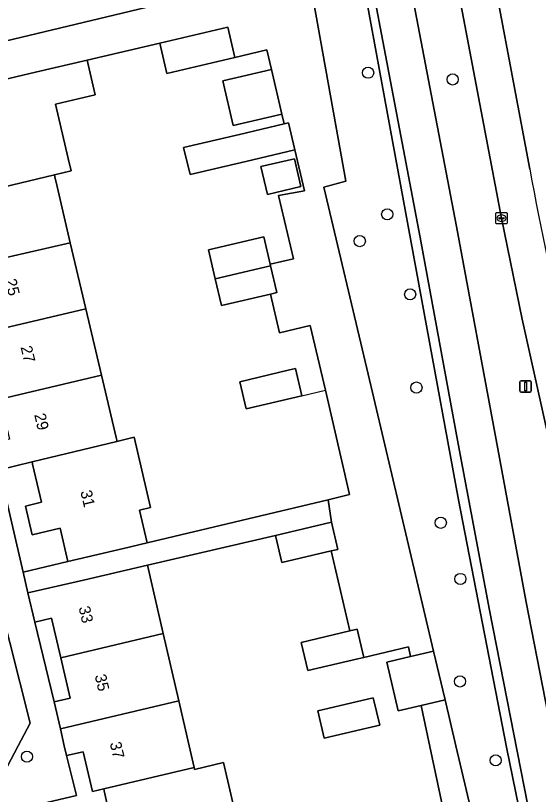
# Model space of a CAD drawing. Extents: x 158472 to 159562, y 388525 to 389606.
# Drawn here: x 159469.3 to 159515, y 388745.7 to 388813.8 of the extents above; entities that cross this region are included whole.
import ezdxf

# ---------------------------------------------------------------- set-up
doc = ezdxf.new("R2010")
doc.units = 0
for name, color, linetype in [('IMGEO_Berm_groen', 7, 'Continuous'), ('IMGEO_Boom', 7, 'Continuous'), ('IMGEO_Erf', 7, 'Continuous'), ('IMGEO_Fietspad_gesloten', 7, 'Continuous'), ('IMGEO_Groenvoorziening', 7, 'Continuous'), ('IMGEO_Kolk', 7, 'Continuous'), ('IMGEO_Lichtmast', 7, 'Continuous'), ('IMGEO_Muur', 7, 'Continuous'), ('IMGEO_OVBaan_gesloten', 7, 'Continuous'), ('IMGEO_Pand', 7, 'Continuous'), ('IMGEO_Pand_nummerreeks', 7, 'Continuous'), ('IMGEO_Parkeervlak_open', 7, 'Continuous'), ('IMGEO_Rijbaan_lokaal_open', 7, 'Continuous'), ('IMGEO_Rijbaan_regionaal_gesloten', 7, 'Continuous'), ('IMGEO_Voetpad_open', 7, 'Continuous')]:
    doc.layers.add(name, color=color, linetype=linetype)

msp = doc.modelspace()

# ---------------------------------------------------------------- linework, layer by layer
at = {"layer": 'IMGEO_Berm_groen'}
for points in [[(159467.478, 389023.699), (159470.301, 389005.994), (159471.774, 388996.499), (159472.31, 388993.304), (159475.549, 388973.246), (159478.766, 388953.719), (159482.143, 388933.991), (159485.67, 388913.95), (159489.184, 388894.688), (159492.913, 388874.66), (159496.396, 388855.827), (159500.006, 388836.494), (159503.973, 388815.676), (159507.842, 388795.4), (159511.323, 388776.734), (159513.941, 388762.547), (159517.26, 388745.524), (159519.974, 388732.862), (159523.276, 388718.281), (159528.357, 388697.84), (159528.818, 388695.732), (159529.803, 388691.488)], [(159517.25, 388771.049), (159515.648, 388778.113), (159513.605, 388787.293), (159511.785, 388796.128), (159507.786, 388817.176), (159503.98, 388837.245), (159500.395, 388856.346), (159496.797, 388875.452), (159493.041, 388895.542)], [(159485.083, 388893.722), (159492.403, 388854.591), (159499.011, 388820.492), (159508.014, 388771.508), (159512.222, 388749.874), (159514.889, 388736.915)], [(159514.099, 388744.784), (159510.743, 388761.843), (159508.003, 388776.398), (159504.686, 388794.446), (159500.624, 388815.778), (159496.891, 388835.426), (159493.117, 388855.5), (159489.641, 388873.942)]]:
    msp.add_lwpolyline(points, dxfattribs=at)
at = {"layer": 'IMGEO_Boom'}
for centre in [(159500.117, 388808.849), (159507.515, 388808.258), (159501.79, 388796.468), (159499.392, 388794.126), (159503.797, 388789.471), (159504.349, 388781.317), (159506.478, 388769.492), (159508.192, 388764.584), (159508.154, 388755.621), (159470.275, 388749.045), (159511.279, 388748.719)]:
    msp.add_circle(centre, 0.489, dxfattribs=at)
at = {"layer": 'IMGEO_Erf'}
for points in [[(159459.576, 388809.497), (159482.017, 388814.871)], [(159506.842, 388743.754), (159504.904, 388752.815), (159504.754, 388753.518), (159502.754, 388753.045), (159501.745, 388757.311), (159503.836, 388757.806), (159503.658, 388758.64), (159499.74, 388757.724), (159499.231, 388757.605), (159494.845, 388756.58), (159494.27, 388759.026), (159498.531, 388760.034), (159496.886, 388767.031), (159492.578, 388766.021), (159492.022, 388768.39), (159480.817, 388765.781), (159482.199, 388759.804), (159483.561, 388753.917), (159484.467, 388750), (159484.904, 388748.11), (159484.944, 388747.935), (159487.48, 388748.522), (159489.487, 388739.841)]]:
    msp.add_lwpolyline(points, dxfattribs=at)
for points in [[(159486.749, 388790.827), (159486.156, 388793.353), (159491, 388794.484), (159491.562, 388792.095), (159493.596, 388792.573), (159492.295, 388798.107), (159494.561, 388798.523), (159493.721, 388802.093), (159489.425, 388801.083), (159484.541, 388799.935), (159483.983, 388802.31), (159488.867, 388803.456), (159492.784, 388804.375), (159492.586, 388805.22), (159488.327, 388804.221), (159487.409, 388808.133), (159491.668, 388809.132), (159491.265, 388810.849), (159488.461, 388810.191), (159482.503, 388808.793), (159481.886, 388811.422), (159475.535, 388809.958), (159476.249, 388806.921), (159472.765, 388806.102), (159473.884, 388801.341), (159474.139, 388800.256), (159472.676, 388799.906), (159472.718, 388799.729), (159472.827, 388799.265), (159474.068, 388793.984), (159475.43, 388788.194), (159476.791, 388782.4), (159478.073, 388776.946), (159478.126, 388776.723), (159478.152, 388776.614), (159479.647, 388776.977), (159481.094, 388770.823), (159480.117, 388770.594), (159480.789, 388767.735), (159496.619, 388771.503), (159498.496, 388771.961), (159496.397, 388781.103), (159495.065, 388786.735), (159492.37, 388786.097), (159491.573, 388789.488), (159487.3, 388788.483)], [(159490.732, 388800.639), (159493.674, 388801.33), (159494.247, 388798.895), (159491.305, 388798.204)], [(159493.769, 388782.975), (159494.327, 388780.602), (159489.443, 388779.454), (159488.885, 388781.829), (159493.138, 388782.827)], [(159473.173, 388769.019), (159470.741, 388768.447), (159470.15, 388770.959), (159471.55, 388771.288), (159470.908, 388774.021), (159470.768, 388774.616), (159470.723, 388774.81), (159467.842, 388774.11), (159469.934, 388765.186), (159473.858, 388766.106)], [(159472.652, 388753.85), (159474.044, 388754.171), (159473.233, 388757.677), (159472.432, 388761.143), (159470.954, 388760.801)], [(159496.28, 388750.657), (159495.718, 388753.047), (159500.064, 388754.065), (159500.572, 388754.184), (159501.133, 388751.797), (159500, 388751.531)], [(159477.948, 388731.007), (159477.14, 388734.502), (159475.666, 388734.161), (159475.126, 388736.498), (159474.587, 388738.829), (159476.044, 388739.166), (159475.207, 388742.785), (159477.655, 388743.351), (159477.149, 388745.539), (159477.032, 388746.044), (159476.99, 388746.224), (159476.003, 388745.989), (159475.198, 388749.47), (159473.743, 388749.134), (159474.607, 388745.654), (159467.533, 388743.992), (159472.456, 388723.428), (159477.961, 388724.676), (159477.384, 388727.172), (159478.761, 388727.491)]]:
    msp.add_lwpolyline(points, close=True, dxfattribs=at)
at = {"layer": 'IMGEO_Fietspad_gesloten'}
for points in [[(159517.26, 388745.524), (159513.941, 388762.547), (159511.323, 388776.734), (159507.842, 388795.4), (159503.973, 388815.676), (159500.006, 388836.494), (159496.396, 388855.827), (159492.913, 388874.66)], [(159489.641, 388873.942), (159493.117, 388855.5), (159496.891, 388835.426), (159500.624, 388815.778), (159504.686, 388794.446), (159508.003, 388776.398), (159510.743, 388761.843), (159514.099, 388744.784)]]:
    msp.add_lwpolyline(points, dxfattribs=at)
at = {"layer": 'IMGEO_Groenvoorziening'}
for points in [[(159514.889, 388736.915), (159512.222, 388749.874), (159508.014, 388771.508), (159499.011, 388820.492), (159492.403, 388854.591), (159485.083, 388893.722)], [(159484.515, 388872.067), (159485.605, 388867.694), (159486.659, 388863.469), (159486.343, 388863.395), (159486.372, 388863.271), (159487.765, 388857.311), (159498.163, 388799.355), (159496.245, 388798.852), (159500, 388782.976), (159505.841, 388758.28), (159506.82, 388754.141), (159506.85, 388754.013), (159507.799, 388750), (159514.503, 388721.655)]]:
    msp.add_lwpolyline(points, dxfattribs=at)
at = {"layer": 'IMGEO_Kolk'}
for p, q in [((159511.359, 388796.628), (159512.211, 388796.628)), ((159511.284, 388795.702), (159511.284, 388796.554)), ((159511.543, 388796.122), (159511.543, 388796.134)), ((159511.981, 388796.085), (159511.583, 388796.085)), ((159511.586, 388796.171), (159511.984, 388796.171)), ((159511.772, 388796.408), (159511.797, 388796.408)), ((159512.027, 388796.134), (159512.027, 388796.122)), ((159512.285, 388796.554), (159512.285, 388795.702)), ((159512.211, 388795.628), (159511.359, 388795.628)), ((159511.795, 388795.848), (159511.77, 388795.848))]:
    msp.add_line(p, q, dxfattribs=at)
for points in [[(159511.359, 388796.628), (159512.211, 388796.628)], [(159511.284, 388795.702), (159511.284, 388796.554)], [(159512.285, 388796.554), (159512.285, 388795.702)], [(159512.211, 388795.628), (159511.359, 388795.628)]]:
    msp.add_lwpolyline(points, dxfattribs=at)
for centre, radius, start, end in [((159511.361, 388796.552), 0.0765, 91.55205, 178.44795), ((159511.361, 388796.552), 0.0765, 91.55205, 178.44795), ((159512.209, 388796.552), 0.0765, 1.55205, 88.44795), ((159512.209, 388796.552), 0.0765, 1.55205, 88.44795), ((159511.583, 388796.131), 0.0403, 85.87752, 175.75265), ((159511.58, 388796.121), 0.0366, 178.93798, 274.71019), ((159511.984, 388796.128), 0.043, 264.86636, 352.45326), ((159511.988, 388796.133), 0.0386, 1.73085, 96.63898), ((159511.361, 388795.704), 0.0765, 181.55205, 268.44795), ((159511.361, 388795.704), 0.0765, 181.55205, 268.44795), ((159512.209, 388795.704), 0.0765, 271.55205, 358.44795), ((159512.209, 388795.704), 0.0765, 271.55205, 358.44795)]:
    msp.add_arc(centre, radius, start, end, dxfattribs=at)
for centre, major_axis, ratio, start_param, end_param in [((159511.771, 388796.128), (-0.387, 0.002), 0.722429, 4.712389, 7.853982), ((159511.796, 388796.128), (-0.39, 0.002), 0.717154, 1.570796, 4.712389)]:
    msp.add_ellipse(centre, major_axis=major_axis, ratio=ratio, start_param=start_param, end_param=end_param, dxfattribs=at)
at = {"layer": 'IMGEO_Lichtmast'}
for p, q in [((159513.403, 388781.021), (159513.403, 388781.821)), ((159513.403, 388781.821), (159513.403, 388781.021)), ((159513.503, 388781.921), (159514.293, 388781.921)), ((159514.293, 388781.921), (159513.503, 388781.921)), ((159514.393, 388781.821), (159514.393, 388781.021)), ((159514.393, 388781.021), (159514.393, 388781.821)), ((159514.293, 388780.921), (159513.503, 388780.921)), ((159513.503, 388780.921), (159514.293, 388780.921))]:
    msp.add_line(p, q, dxfattribs=at)
msp.add_lwpolyline([(159513.823, 388781.796), (159513.973, 388781.796), (159513.973, 388781.046), (159513.823, 388781.046), (159513.823, 388781.796)], dxfattribs=at)
for centre, start, end in [((159513.503, 388781.821), 90, 180), ((159513.503, 388781.821), 90, 180), ((159514.293, 388781.821), 0, 90), ((159514.293, 388781.821), 360, 90), ((159513.503, 388781.021), 180, 270), ((159513.503, 388781.021), 180, 270), ((159514.293, 388781.021), 270, 0), ((159514.293, 388781.021), 270, 0)]:
    msp.add_arc(centre, 0.1, start, end, dxfattribs=at)
at = {"layer": 'IMGEO_Muur'}
msp.add_lwpolyline([(159494.327, 388780.602), (159496.397, 388781.103), (159498.496, 388771.961), (159496.619, 388771.503)], dxfattribs=at)
at = {"layer": 'IMGEO_OVBaan_gesloten'}
msp.add_lwpolyline([(159479.118, 388997.135), (159479.472, 388994.744), (159482.712, 388975.037), (159486.399, 388953.032), (159489.225, 388936.295), (159492.448, 388917.152), (159495.384, 388901.361), (159498.504, 388884.708), (159502.077, 388865.538), (159506.726, 388840.612), (159509.981, 388823.168), (159514.258, 388800.407)], dxfattribs=at)
msp.add_arc((159874.141, 388867.373), 366.061, 190.54083, 193.09239, dxfattribs=at)
at = {"layer": 'IMGEO_Pand'}
for points in [[(159481.886, 388811.422), (159482.503, 388808.793), (159488.461, 388810.191), (159487.844, 388812.82)], [(159475.535, 388809.958), (159471.036, 388808.9), (159464.1, 388807.269), (159464.78, 388804.375), (159462.363, 388803.807), (159462.966, 388801.24), (159464.45, 388801.589), (159465.107, 388798.793), (159465.224, 388798.294), (159465.262, 388798.132), (159472.676, 388799.906), (159474.139, 388800.256), (159473.884, 388801.341), (159472.765, 388806.102), (159476.249, 388806.921)], [(159491.668, 388809.132), (159487.409, 388808.133), (159488.327, 388804.221), (159492.586, 388805.22)], [(159492.784, 388804.375), (159488.867, 388803.456), (159483.983, 388802.31), (159484.541, 388799.935), (159489.425, 388801.083), (159493.721, 388802.093), (159493.163, 388804.464)], [(159490.732, 388800.639), (159491.305, 388798.204), (159494.247, 388798.895), (159493.674, 388801.33)], [(159472.676, 388799.906), (159465.262, 388798.132), (159462.264, 388797.415), (159462.808, 388795.1), (159464.319, 388795.455), (159465.148, 388791.93), (159474.068, 388793.984), (159472.827, 388799.265), (159472.718, 388799.729)], [(159465.122, 388785.796), (159475.43, 388788.194), (159474.068, 388793.984), (159465.148, 388791.93), (159465.972, 388788.424), (159464.581, 388788.097)], [(159486.749, 388790.827), (159491.595, 388791.955), (159491.562, 388792.095), (159491, 388794.484), (159486.156, 388793.353)], [(159486.749, 388790.827), (159487.3, 388788.483), (159491.573, 388789.488), (159492.143, 388789.622), (159491.595, 388791.955)], [(159467.925, 388780.315), (159476.791, 388782.4), (159475.43, 388788.194), (159465.122, 388785.796), (159465.668, 388783.471), (159467.104, 388783.808)], [(159494.327, 388780.602), (159493.769, 388782.975), (159493.138, 388782.827), (159488.885, 388781.829), (159489.443, 388779.454)], [(159476.791, 388782.4), (159467.925, 388780.315), (159468.752, 388776.8), (159467.291, 388776.456), (159467.842, 388774.11), (159470.723, 388774.81), (159478.152, 388776.614), (159478.126, 388776.723), (159478.073, 388776.946)], [(159478.152, 388776.614), (159470.723, 388774.81), (159470.768, 388774.616), (159470.908, 388774.021), (159471.55, 388771.288), (159470.15, 388770.959), (159470.741, 388768.447), (159473.173, 388769.019), (159473.858, 388766.106), (159478.726, 388767.25), (159480.789, 388767.735), (159480.117, 388770.594), (159481.094, 388770.823), (159479.647, 388776.977)], [(159496.927, 388769.543), (159492.022, 388768.39), (159492.578, 388766.021), (159496.886, 388767.031), (159497.479, 388767.17)], [(159482.199, 388759.804), (159480.817, 388765.781), (159475.233, 388764.49), (159470.361, 388763.363), (159470.954, 388760.801), (159472.432, 388761.143), (159473.233, 388757.677)], [(159473.202, 388751.473), (159483.561, 388753.917), (159482.199, 388759.804), (159473.233, 388757.677), (159474.044, 388754.171), (159472.652, 388753.85)], [(159498.531, 388760.034), (159494.27, 388759.026), (159494.845, 388756.58), (159499.231, 388757.605), (159499.74, 388757.724), (159499.161, 388760.183)], [(159505.841, 388758.28), (159503.836, 388757.806), (159501.745, 388757.311), (159502.754, 388753.045), (159504.754, 388753.518), (159506.85, 388754.013), (159506.82, 388754.141)], [(159484.467, 388750), (159483.561, 388753.917), (159473.202, 388751.473), (159473.543, 388750), (159473.743, 388749.134), (159475.198, 388749.47), (159476.003, 388745.989), (159476.99, 388746.224), (159484.904, 388748.11)], [(159500.064, 388754.065), (159495.718, 388753.047), (159496.28, 388750.657), (159500, 388751.531), (159501.133, 388751.797), (159500.572, 388754.184)], [(159484.904, 388748.11), (159476.99, 388746.224), (159477.032, 388746.044), (159477.149, 388745.539), (159477.655, 388743.351), (159475.207, 388742.785), (159476.044, 388739.166), (159474.587, 388738.829), (159475.126, 388736.498), (159485.492, 388738.917), (159489.487, 388739.841), (159487.48, 388748.522), (159484.944, 388747.935)]]:
    msp.add_lwpolyline(points, close=True, dxfattribs=at)
at = {"layer": 'IMGEO_Parkeervlak_open'}
msp.add_lwpolyline([(159467.612, 388750), (159466.966, 388748.406), (159466.331, 388747.523), (159465.809, 388746.671), (159467.333, 388745.87), (159469.506, 388750), (159470.547, 388751.98), (159467.857, 388762.62), (159466.201, 388762.228), (159466.717, 388760.181), (159467.78, 388755.972)], dxfattribs=at)
at = {"layer": 'IMGEO_Rijbaan_lokaal_open'}
for points in [[(159464.1, 388807.269), (159471.036, 388808.9), (159475.535, 388809.958), (159481.886, 388811.422), (159487.844, 388812.82), (159488.461, 388810.191), (159491.265, 388810.849), (159491.668, 388809.132), (159492.586, 388805.22), (159492.784, 388804.375), (159493.163, 388804.464), (159493.721, 388802.093), (159494.561, 388798.523), (159492.295, 388798.107), (159493.596, 388792.573), (159491.562, 388792.095), (159491.595, 388791.955), (159492.143, 388789.622), (159491.573, 388789.488), (159492.37, 388786.097), (159495.065, 388786.735), (159496.397, 388781.103), (159498.496, 388771.961), (159496.619, 388771.503), (159496.927, 388769.543), (159497.479, 388767.17), (159496.886, 388767.031), (159498.531, 388760.034), (159499.161, 388760.183), (159499.74, 388757.724), (159503.658, 388758.64), (159503.836, 388757.806), (159505.841, 388758.28), (159500, 388782.976), (159496.245, 388798.852), (159498.163, 388799.355), (159487.765, 388857.311)], [(159482.017, 388814.871), (159459.576, 388809.497)]]:
    msp.add_lwpolyline(points, dxfattribs=at)
msp.add_lwpolyline([(159507.799, 388750), (159506.85, 388754.013), (159504.754, 388753.518), (159504.904, 388752.815), (159506.842, 388743.754), (159507.829, 388739.139), (159508.225, 388736.945), (159509.425, 388732.19), (159512.052, 388721.076), (159514.503, 388721.655)], close=True, dxfattribs=at)
at = {"layer": 'IMGEO_Rijbaan_regionaal_gesloten'}
for points in [[(159470.811, 389028.633), (159473.508, 389011.465), (159476.144, 388994.722), (159476.384, 388993.3), (159479.5, 388974.111), (159482.677, 388954.955), (159486.052, 388934.798), (159489.618, 388914.651), (159493.041, 388895.542), (159496.797, 388875.452), (159500.395, 388856.346), (159503.98, 388837.245), (159507.786, 388817.176), (159511.785, 388796.128), (159513.605, 388787.293), (159515.648, 388778.113), (159517.25, 388771.049)], [(159514.258, 388800.407), (159509.981, 388823.168), (159506.726, 388840.612), (159502.077, 388865.538), (159498.504, 388884.708), (159495.384, 388901.361), (159492.448, 388917.152), (159489.225, 388936.295), (159486.399, 388953.032), (159482.712, 388975.037), (159479.472, 388994.744), (159479.118, 388997.135)]]:
    msp.add_lwpolyline(points, dxfattribs=at)
msp.add_arc((159874.141, 388867.373), 366.061, 190.54083, 193.09239, dxfattribs=at)
at = {"layer": 'IMGEO_Voetpad_open'}
for points in [[(159456.479, 388803.481), (159457.619, 388798.596), (159459.276, 388798.988), (159466.649, 388767.621), (159464.993, 388767.229), (159465.811, 388763.771), (159466.037, 388762.876), (159466.201, 388762.228), (159467.857, 388762.62), (159470.547, 388751.98), (159469.506, 388750), (159467.333, 388745.87), (159465.809, 388746.671)], [(159478.743, 388722.607), (159478.232, 388724.739), (159477.961, 388724.676), (159472.456, 388723.428), (159467.533, 388743.992), (159474.607, 388745.654), (159473.743, 388749.134), (159473.543, 388750), (159473.202, 388751.473), (159472.652, 388753.85), (159470.954, 388760.801), (159470.361, 388763.363), (159469.934, 388765.186), (159467.842, 388774.11)]]:
    msp.add_lwpolyline(points, dxfattribs=at)
msp.add_lwpolyline([(159492.022, 388768.39), (159496.927, 388769.543), (159496.619, 388771.503), (159480.789, 388767.735), (159478.726, 388767.25), (159473.858, 388766.106), (159469.934, 388765.186), (159470.361, 388763.363), (159475.233, 388764.49), (159480.817, 388765.781)], close=True, dxfattribs=at)

# ---------------------------------------------------------------- texts
at = {"layer": 'IMGEO_Pand_nummerreeks'}
for s, rotation, p in [('25', 283.33622, (159468.355, 388790.715)), ('27', 283.33622, (159469.71, 388784.859)), ('29', 283.33825, (159470.902, 388778.949)), ('31', 283.33825, (159474.94, 388772.224)), ('33', 283.30226, (159474.786, 388762.085)), ('35', 283.30226, (159476.194, 388756.131)), ('37', 283.30387, (159477.511, 388750.229))]:
    msp.add_text(s, height=1, rotation=rotation, dxfattribs=at).set_placement(p)

doc.saveas('drawing.dxf')
